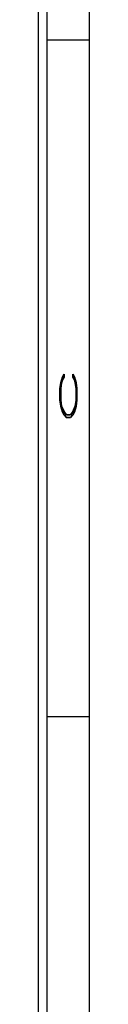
# Model space of a CAD drawing. Header units: inches. Extents: x 1802 to 2468, y -208 to -72.
# Tile 268 of 595: x 2103.198 to 2103.498, y -176.8 to -170.977. Entities that reach past the tile are written whole.
import ezdxf

# ---------------------------------------------------------------- set-up
doc = ezdxf.new("R2010")
doc.units = ezdxf.units.IN
doc.header["$LTSCALE"] = 0.5
doc.header["$MEASUREMENT"] = 0
doc.layers.add('SID-M-D', color=42, linetype='Continuous')
doc.layers.add('SID-M-S', color=105, linetype='Continuous')
doc.styles.add('R', font='ROMAND.SHX')

# ---------------------------------------------------------------- blocks, each defined once
blk = doc.blocks.new('*U9')
at = {"layer": 'SID-M-S'}
for p, q in [((0.2499999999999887, 6.661338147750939e-16), (0.2499999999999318, 21.99999999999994)), ((0.3, 6.661338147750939e-16), (0.299999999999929, 21.99999999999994)), ((0.55, 6.661338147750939e-16), (0.549999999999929, 21.99999999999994)), ((0.2999999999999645, 10.99999999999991), (0.5499999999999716, 10.99999999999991)), ((0.2999999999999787, 6.999999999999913), (0.5499999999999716, 6.999999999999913))]:
    blk.add_line(p, q, dxfattribs=at)
at = {"layer": 'SID-M-D', "style": 'R', "width": 4}
blk.add_text('C', height=0.09999999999, rotation=90, dxfattribs=at).set_placement((0.4762159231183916, 8.715113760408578))

msp = doc.modelspace()

# ---------------------------------------------------------------- block references
at = {"layer": 'SID-M-D'}
msp.add_blockref('*U9', (2102.947557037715, -182.09684881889), dxfattribs=at)

doc.saveas('drawing.dxf')
